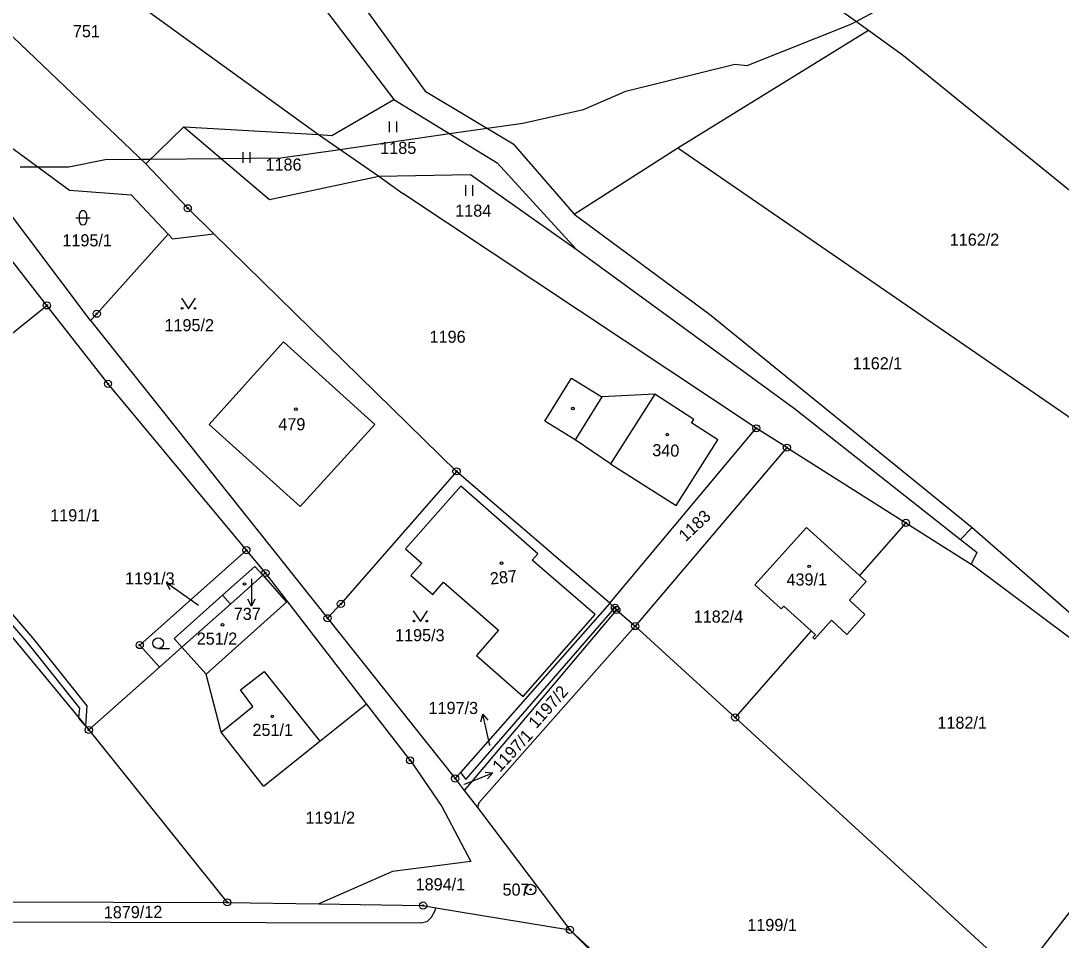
# Model space of a CAD drawing. Extents: x -445050 to -440454, y -1134563 to -1129741.
# Drawn here: x -441518.4 to -441372.4, y -1131833.5 to -1131704.4 of the extents above; entities that cross this region are included whole.
import ezdxf

# ---------------------------------------------------------------- set-up
doc = ezdxf.new("R2010")
doc.units = 0
for name, color, linetype in [('Vrstva 1', 7, 'Continuous'), ('Vrstva 16', 7, 'Continuous'), ('Vrstva 17', 7, 'Continuous'), ('Vrstva 18', 7, 'Continuous'), ('Vrstva 19', 7, 'Continuous'), ('Vrstva 24', 7, 'Continuous'), ('Vrstva 25', 7, 'Continuous'), ('Vrstva 3', 7, 'Continuous'), ('Vrstva 30', 7, 'Continuous'), ('Vrstva 37', 7, 'Continuous'), ('Vrstva 4', 7, 'Continuous'), ('Vrstva 52', 7, 'Continuous')]:
    doc.layers.add(name, color=color, linetype=linetype)

msp = doc.modelspace()

# ---------------------------------------------------------------- linework, layer by layer
at = {"layer": 'Vrstva 1'}
for p, q in [((-441486.76, -1131778.73), (-441506.19, -1131755.38)), ((-441409.82, -1131758.84), (-441386.5, -1131777.22)), ((-441386.5, -1131777.22), (-441384.86, -1131775.56)), ((-441386.5, -1131777.22), (-441384.14, -1131779.08)), ((-441486.76, -1131778.73), (-441501.74, -1131792.07)), ((-441484.09, -1131781.94), (-441486.76, -1131778.73)), ((-441490.12, -1131785.07), (-441485.57, -1131781.02)), ((-441485.57, -1131781.02), (-441484.46, -1131782.27)), ((-441484.46, -1131782.27), (-441489.01, -1131786.32)), ((-441484.09, -1131781.94), (-441484.46, -1131782.27)), ((-441484.46, -1131782.27), (-441481.12, -1131786.05)), ((-441496.92, -1131791.13), (-441490.12, -1131785.07)), ((-441489.01, -1131786.32), (-441495.81, -1131792.37)), ((-441481.12, -1131786.05), (-441492.41, -1131796.15)), ((-441495.81, -1131792.37), (-441496.92, -1131791.13)), ((-441501.74, -1131792.07), (-441498.97, -1131795.18)), ((-441498.97, -1131795.18), (-441495.81, -1131792.37)), ((-441492.41, -1131796.15), (-441495.81, -1131792.37)), ((-441498.97, -1131795.18), (-441508.89, -1131803.99)), ((-441490.3, -1131804.28), (-441492.41, -1131796.15)), ((-441461.95, -1131828.65), (-441460.16, -1131828.95)), ((-441460.79, -1131830.28), (-441460.26, -1131829.33)), ((-441460.26, -1131829.33), (-441460.16, -1131828.95)), ((-441460.16, -1131828.95), (-441441.34, -1131832.06)), ((-441533.03, -1131830.89), (-441505.8, -1131830.99)), ((-441505.8, -1131830.99), (-441462.25, -1131831.09)), ((-441462.25, -1131831.09), (-441461.39, -1131830.88)), ((-441461.39, -1131830.88), (-441460.79, -1131830.28))]:
    msp.add_line(p, q, dxfattribs=at)
for points in [[(-441538.24, -1131688.81), (-441500.89, -1131724.49)], [(-441515.38, -1131692.25), (-441476.65, -1131720.36)], [(-441476.72, -1131693.45), (-441461.68, -1131714.26)], [(-441479.99, -1131697.08), (-441466.07, -1131715.44)], [(-441405.05, -1131701.66), (-441399.43, -1131705.7)], [(-441426.18, -1131722.22), (-441399.43, -1131705.7)], [(-441399.43, -1131705.7), (-441394.48, -1131709.26)], [(-441394.48, -1131709.26), (-441357.57, -1131739.21)], [(-441461.68, -1131714.26), (-441449.29, -1131721.68)], [(-441474.76, -1131720.48), (-441466.07, -1131715.44)], [(-441466.07, -1131715.44), (-441451.54, -1131724.34)], [(-441525.06, -1131718.3), (-441511.58, -1131728.17)], [(-441500.89, -1131724.49), (-441495.56, -1131719.27)], [(-441495.56, -1131719.27), (-441483.51, -1131729.5)], [(-441495.56, -1131719.27), (-441476.65, -1131720.36)], [(-441476.65, -1131720.36), (-441468.19, -1131726.2)], [(-441476.65, -1131720.36), (-441474.76, -1131720.48)], [(-441449.29, -1131721.68), (-441440.74, -1131731.57)], [(-441440.74, -1131731.57), (-441426.18, -1131722.22)], [(-441426.18, -1131722.22), (-441358.18, -1131769.01)], [(-441500.89, -1131724.49), (-441495, -1131730.72)], [(-441451.54, -1131724.34), (-441440.44, -1131736.46)], [(-441514.78, -1131744.36), (-441529.56, -1131725.4)], [(-441468.19, -1131726.2), (-441455.31, -1131725.96)], [(-441455.31, -1131725.96), (-441440.44, -1131736.46)], [(-441483.51, -1131729.5), (-441468.19, -1131726.2)], [(-441468.19, -1131726.2), (-441464.82, -1131728.63)], [(-441508.66, -1131746.49), (-441522.05, -1131728.73)], [(-441511.58, -1131728.17), (-441502.94, -1131728.85)], [(-441502.94, -1131728.85), (-441497.77, -1131734.35)], [(-441415.17, -1131761.62), (-441464.82, -1131728.63)], [(-441495, -1131730.72), (-441491.35, -1131734.3)], [(-441440.74, -1131731.57), (-441421.75, -1131745.58)], [(-441507.77, -1131745.53), (-441497.77, -1131734.35)], [(-441497.77, -1131734.35), (-441497.14, -1131735.02)], [(-441497.14, -1131735.02), (-441491.35, -1131734.3)], [(-441491.35, -1131734.3), (-441457.26, -1131767.67)], [(-441440.44, -1131736.46), (-441409.82, -1131758.84)], [(-441540.7, -1131765.2), (-441514.78, -1131744.36)], [(-441506.19, -1131755.38), (-441514.78, -1131744.36)], [(-441507.77, -1131745.53), (-441508.66, -1131746.49)], [(-441508.66, -1131746.49), (-441475.37, -1131788.3)], [(-441421.75, -1131745.58), (-441384.86, -1131775.56)], [(-441492, -1131761.07), (-441481.57, -1131749.5)], [(-441481.57, -1131749.5), (-441468.73, -1131761.07)], [(-441444.87, -1131760.63), (-441441.13, -1131754.59)], [(-441441.13, -1131754.59), (-441436.88, -1131757.22)], [(-441429.41, -1131756.84), (-441436.88, -1131757.22)], [(-441423.94, -1131760.37), (-441429.41, -1131756.84)], [(-441479.23, -1131772.59), (-441492, -1131761.07)], [(-441468.73, -1131761.07), (-441479.23, -1131772.59)], [(-441440.62, -1131763.26), (-441444.87, -1131760.63)], [(-441424.27, -1131760.87), (-441423.94, -1131760.37)], [(-441420.55, -1131763.23), (-441424.27, -1131760.87)], [(-441435.75, -1131786.17), (-441415.17, -1131761.62)], [(-441410.87, -1131764.34), (-441415.17, -1131761.62)], [(-441435.62, -1131766.63), (-441440.62, -1131763.26)], [(-441426.42, -1131772.48), (-441420.55, -1131763.23)], [(-441410.87, -1131764.34), (-441432.17, -1131789.4)], [(-441410.87, -1131764.34), (-441394.17, -1131774.9)], [(-441435.62, -1131766.63), (-441426.42, -1131772.48)], [(-441457.26, -1131767.67), (-441473.5, -1131786.28)], [(-441435.75, -1131786.17), (-441457.26, -1131767.67)], [(-441456.67, -1131769.73), (-441464.41, -1131778.56)], [(-441445.84, -1131779.24), (-441456.67, -1131769.73)], [(-441415.37, -1131783.62), (-441408.1, -1131775.56)], [(-441408.1, -1131775.56), (-441400.67, -1131782.31)], [(-441394.17, -1131774.9), (-441400.67, -1131782.31)], [(-441394.17, -1131774.9), (-441385.01, -1131780.7)], [(-441384.86, -1131775.56), (-441370.89, -1131787.73)], [(-441531.07, -1131777.19), (-441508.89, -1131803.99)], [(-441464.41, -1131778.56), (-441462.15, -1131780.55)], [(-441446.65, -1131780.16), (-441445.84, -1131779.24)], [(-441385.01, -1131780.7), (-441384.14, -1131779.08)], [(-441462.15, -1131780.55), (-441463.67, -1131782.28)], [(-441437.79, -1131787.79), (-441446.65, -1131780.16)], [(-441366.07, -1131794.85), (-441385.01, -1131780.7)], [(-441469.9, -1131800.33), (-441484.09, -1131781.94)], [(-441463.67, -1131782.28), (-441460.61, -1131784.97)], [(-441400.67, -1131782.31), (-441399.74, -1131783.16)], [(-441460.61, -1131784.97), (-441459.09, -1131783.23)], [(-441459.09, -1131783.23), (-441451.37, -1131789.99)], [(-441411.67, -1131786.98), (-441415.37, -1131783.62)], [(-441399.74, -1131783.16), (-441402.1, -1131785.75)], [(-441402.1, -1131785.75), (-441399.91, -1131787.75)], [(-441473.5, -1131786.28), (-441475.37, -1131788.3)], [(-441435.75, -1131786.17), (-441456.69, -1131809.95)], [(-441434.81, -1131787.13), (-441456.18, -1131812.47)], [(-441455.97, -1131810.96), (-441435.02, -1131786.83)], [(-441435.02, -1131786.83), (-441435.75, -1131786.17)], [(-441435.02, -1131786.83), (-441434.81, -1131787.13)], [(-441434.81, -1131787.13), (-441432.17, -1131789.4)], [(-441411.3, -1131786.58), (-441411.67, -1131786.98)], [(-441407.47, -1131790.06), (-441411.3, -1131786.58)], [(-441475.37, -1131788.3), (-441457.45, -1131810.81)], [(-441447.9, -1131799.31), (-441437.79, -1131787.79)], [(-441404.62, -1131788.59), (-441407, -1131791.22)], [(-441402.46, -1131790.56), (-441404.62, -1131788.59)], [(-441399.91, -1131787.75), (-441402.46, -1131790.56)], [(-441451.37, -1131789.99), (-441454.47, -1131793.53)], [(-441432.17, -1131789.4), (-441454.12, -1131814.21)], [(-441418.13, -1131802.23), (-441432.17, -1131789.4)], [(-441407.47, -1131790.06), (-441418.13, -1131802.23)], [(-441406.86, -1131790.61), (-441407.47, -1131790.06)], [(-441407.22, -1131791.02), (-441406.86, -1131790.61)], [(-441407, -1131791.22), (-441407.22, -1131791.02)], [(-441454.47, -1131793.53), (-441447.9, -1131799.31)], [(-441476.47, -1131805.57), (-441469.9, -1131800.33)], [(-441463.79, -1131808.25), (-441469.9, -1131800.33)], [(-441418.13, -1131802.23), (-441378.3, -1131838.74)], [(-441508.89, -1131803.99), (-441489.45, -1131828.2)], [(-441484.36, -1131811.86), (-441490.3, -1131804.28)], [(-441484.36, -1131811.86), (-441476.47, -1131805.57)], [(-441463.79, -1131808.25), (-441459.31, -1131814.74)], [(-441456.69, -1131809.95), (-441457.45, -1131810.81)], [(-441457.45, -1131810.81), (-441456.18, -1131812.47)], [(-441456.69, -1131809.95), (-441455.97, -1131810.96)], [(-441456.18, -1131812.47), (-441454.33, -1131814.87)], [(-441459.31, -1131814.74), (-441455.25, -1131822.47)], [(-441454.12, -1131814.21), (-441454.33, -1131814.87)], [(-441454.33, -1131814.87), (-441441.34, -1131832.06)], [(-441455.25, -1131822.47), (-441466.23, -1131823.86)], [(-441365.09, -1131821.73), (-441378.3, -1131838.74)], [(-441466.23, -1131823.86), (-441476.61, -1131828.41)], [(-441521.5, -1131828.12), (-441489.45, -1131828.2)], [(-441489.45, -1131828.2), (-441476.61, -1131828.41)], [(-441476.61, -1131828.41), (-441461.95, -1131828.65)], [(-441441.34, -1131832.06), (-441421.71, -1131850.35)], [(-441441.34, -1131832.06), (-441402.33, -1131871.3)]]:
    msp.add_lwpolyline(points, dxfattribs=at)
at = {"layer": 'Vrstva 16'}
for p, q in [((-441495.53, -1131785.07), (-441497.97, -1131783.32)), ((-441486.07, -1131783.62), (-441486.07, -1131786.62)), ((-441452.92, -1131804.68), (-441453.56, -1131801.75)), ((-441454.93, -1131811.12), (-441452.15, -1131810))]:
    msp.add_line(p, q, dxfattribs=at)
for points in [[(-441486.07, -1131782.81), (-441486.07, -1131783.62)], [(-441497.45, -1131784.31), (-441497.97, -1131783.32), (-441496.86, -1131783.5)], [(-441493.5, -1131786.53), (-441495.53, -1131785.07)], [(-441485.57, -1131785.62), (-441486.07, -1131786.62), (-441486.57, -1131785.62)], [(-441453.84, -1131802.83), (-441453.56, -1131801.75), (-441452.86, -1131802.62)], [(-441452.59, -1131806.17), (-441452.92, -1131804.68)], [(-441453.26, -1131809.91), (-441452.15, -1131810), (-441452.89, -1131810.84)], [(-441456.16, -1131811.61), (-441454.93, -1131811.12)]]:
    msp.add_lwpolyline(points, dxfattribs=at)
at = {"layer": 'Vrstva 24'}
for centre, radius in [((-441495, -1131730.72), 0.5), ((-441495, -1131730.72), 0.1), ((-441514.78, -1131744.36), 0.5), ((-441514.78, -1131744.36), 0.1), ((-441507.77, -1131745.53), 0.5), ((-441507.77, -1131745.53), 0.1), ((-441506.19, -1131755.38), 0.5), ((-441506.19, -1131755.38), 0.1), ((-441415.17, -1131761.62), 0.5), ((-441415.17, -1131761.62), 0.1), ((-441410.87, -1131764.34), 0.5), ((-441410.87, -1131764.34), 0.1), ((-441457.26, -1131767.67), 0.5), ((-441457.26, -1131767.67), 0.1), ((-441394.17, -1131774.9), 0.5), ((-441394.17, -1131774.9), 0.1), ((-441486.76, -1131778.73), 0.5), ((-441486.76, -1131778.73), 0.1), ((-441484.09, -1131781.94), 0.5), ((-441484.09, -1131781.94), 0.1), ((-441473.5, -1131786.28), 0.5), ((-441473.5, -1131786.28), 0.1), ((-441435.02, -1131786.83), 0.5), ((-441434.81, -1131787.13), 0.5), ((-441435.02, -1131786.83), 0.1), ((-441434.81, -1131787.13), 0.1), ((-441475.37, -1131788.3), 0.5), ((-441475.37, -1131788.3), 0.1), ((-441432.17, -1131789.4), 0.5), ((-441432.17, -1131789.4), 0.1), ((-441501.74, -1131792.07), 0.5), ((-441501.74, -1131792.07), 0.1), ((-441418.13, -1131802.23), 0.5), ((-441508.89, -1131803.99), 0.5), ((-441418.13, -1131802.23), 0.1), ((-441508.89, -1131803.99), 0.1), ((-441463.79, -1131808.25), 0.5), ((-441463.79, -1131808.25), 0.1), ((-441457.45, -1131810.81), 0.5), ((-441457.45, -1131810.81), 0.1), ((-441446.87, -1131826.41), 0.75), ((-441446.87, -1131826.41), 0.1), ((-441489.45, -1131828.2), 0.5), ((-441489.45, -1131828.2), 0.1), ((-441461.95, -1131828.65), 0.5), ((-441461.95, -1131828.65), 0.1), ((-441441.34, -1131832.06), 0.5), ((-441441.34, -1131832.06), 0.1)]:
    msp.add_circle(centre, radius, dxfattribs=at)
at = {"layer": 'Vrstva 25'}
for p, q in [((-441466.65, -1131720.05), (-441466.65, -1131718.55)), ((-441465.65, -1131720.05), (-441465.65, -1131718.55)), ((-441487.22, -1131724.34), (-441487.22, -1131722.84)), ((-441486.22, -1131724.34), (-441486.22, -1131722.84)), ((-441455.96, -1131728.99), (-441455.96, -1131727.49)), ((-441454.96, -1131728.99), (-441454.96, -1131727.49)), ((-441510.21, -1131732.56), (-441510.21, -1131731.56)), ((-441509.21, -1131731.56), (-441509.21, -1131732.56)), ((-441510.71, -1131732.06), (-441508.71, -1131732.06)), ((-441495.89, -1131743.33), (-441494.89, -1131744.83)), ((-441494.89, -1131744.83), (-441493.89, -1131743.33)), ((-441463.33, -1131787.25), (-441462.33, -1131788.75)), ((-441462.33, -1131788.75), (-441461.33, -1131787.25)), ((-441499.15, -1131792.56), (-441497.55, -1131792.56))]:
    msp.add_line(p, q, dxfattribs=at)
for centre, radius in [((-441495.79, -1131744.78), 0.112), ((-441493.99, -1131744.78), 0.112), ((-441479.83, -1131758.93), 0.175), ((-441440.92, -1131758.84), 0.175), ((-441427.67, -1131762.5), 0.175), ((-441450.94, -1131780.56), 0.175), ((-441407.75, -1131781), 0.175), ((-441487.03, -1131783.48), 0.175), ((-441463.23, -1131788.7), 0.112), ((-441461.43, -1131788.7), 0.112), ((-441490.12, -1131789.23), 0.175), ((-441499.15, -1131791.81), 0.75), ((-441483.13, -1131802.09), 0.175)]:
    msp.add_circle(centre, radius, dxfattribs=at)
for centre, start, end in [((-441509.71, -1131731.56), 0, 180), ((-441509.71, -1131732.56), 180, 0)]:
    msp.add_arc(centre, 0.5, start, end, dxfattribs=at)
at = {"layer": 'Vrstva 3'}
for points in [[(-441492, -1131761.07), (-441481.57, -1131749.5)], [(-441481.57, -1131749.5), (-441468.73, -1131761.07)], [(-441429.41, -1131756.84), (-441435.62, -1131766.63)], [(-441423.94, -1131760.37), (-441429.41, -1131756.84)], [(-441479.23, -1131772.59), (-441492, -1131761.07)], [(-441468.73, -1131761.07), (-441479.23, -1131772.59)], [(-441424.27, -1131760.87), (-441423.94, -1131760.37)], [(-441420.55, -1131763.23), (-441424.27, -1131760.87)], [(-441426.42, -1131772.48), (-441420.55, -1131763.23)], [(-441435.62, -1131766.63), (-441426.42, -1131772.48)], [(-441456.67, -1131769.73), (-441464.41, -1131778.56)], [(-441445.84, -1131779.24), (-441456.67, -1131769.73)], [(-441415.37, -1131783.62), (-441408.1, -1131775.56)], [(-441408.1, -1131775.56), (-441400.67, -1131782.31)], [(-441464.41, -1131778.56), (-441462.15, -1131780.55)], [(-441446.65, -1131780.16), (-441445.84, -1131779.24)], [(-441490.12, -1131785.07), (-441485.57, -1131781.02)], [(-441485.57, -1131781.02), (-441484.46, -1131782.27)], [(-441462.15, -1131780.55), (-441463.67, -1131782.28)], [(-441437.79, -1131787.79), (-441446.65, -1131780.16)], [(-441484.46, -1131782.27), (-441481.12, -1131786.05)], [(-441463.67, -1131782.28), (-441460.61, -1131784.97)], [(-441400.67, -1131782.31), (-441399.74, -1131783.16)], [(-441460.61, -1131784.97), (-441459.09, -1131783.23)], [(-441459.09, -1131783.23), (-441451.37, -1131789.99)], [(-441411.67, -1131786.98), (-441415.37, -1131783.62)], [(-441399.74, -1131783.16), (-441402.1, -1131785.75)], [(-441490.12, -1131785.07), (-441489.01, -1131786.32)], [(-441402.1, -1131785.75), (-441399.91, -1131787.75)], [(-441489.01, -1131786.32), (-441495.81, -1131792.37)], [(-441481.12, -1131786.05), (-441492.41, -1131796.15)], [(-441411.3, -1131786.58), (-441411.67, -1131786.98)], [(-441407.47, -1131790.06), (-441411.3, -1131786.58)], [(-441447.9, -1131799.31), (-441437.79, -1131787.79)], [(-441404.62, -1131788.59), (-441407, -1131791.22)], [(-441402.46, -1131790.56), (-441404.62, -1131788.59)], [(-441399.91, -1131787.75), (-441402.46, -1131790.56)], [(-441451.37, -1131789.99), (-441454.47, -1131793.53)], [(-441406.86, -1131790.61), (-441407.47, -1131790.06)], [(-441407.22, -1131791.02), (-441406.86, -1131790.61)], [(-441407, -1131791.22), (-441407.22, -1131791.02)], [(-441492.41, -1131796.15), (-441495.81, -1131792.37)], [(-441454.47, -1131793.53), (-441447.9, -1131799.31)], [(-441487.58, -1131798.36), (-441484.27, -1131795.79)], [(-441484.27, -1131795.79), (-441476.47, -1131805.57)], [(-441485.84, -1131800.68), (-441487.58, -1131798.36)], [(-441490.3, -1131804.28), (-441485.84, -1131800.68)], [(-441484.36, -1131811.86), (-441490.3, -1131804.28)], [(-441484.36, -1131811.86), (-441476.47, -1131805.57)]]:
    msp.add_lwpolyline(points, dxfattribs=at)
at = {"layer": 'Vrstva 30'}
msp.add_lwpolyline([(-441536.6, -1131770.31), (-441540.7, -1131765.2), (-441539.9, -1131764.56), (-441536.62, -1131768.67), (-441531.55, -1131773.9), (-441516.78, -1131791.04), (-441509.15, -1131800.59), (-441509.36, -1131803.43), (-441510.28, -1131802.32), (-441510.17, -1131800.91), (-441517.54, -1131791.68), (-441532.29, -1131774.58), (-441536.6, -1131770.31)], dxfattribs=at)
at = {"layer": 'Vrstva 37'}
for centre in [(-441479.83, -1131758.93), (-441427.67, -1131762.5), (-441450.94, -1131780.56), (-441407.75, -1131781), (-441490.12, -1131789.23), (-441483.13, -1131802.09)]:
    msp.add_circle(centre, 0.175, dxfattribs=at)
at = {"layer": 'Vrstva 4'}
msp.add_line((-441490.12, -1131785.07), (-441489.01, -1131786.32), dxfattribs=at)
for points in [[(-441436.88, -1131757.22), (-441440.62, -1131763.26)], [(-441429.41, -1131756.84), (-441435.62, -1131766.63)], [(-441487.58, -1131798.36), (-441484.27, -1131795.79)], [(-441484.27, -1131795.79), (-441476.47, -1131805.57)], [(-441485.84, -1131800.68), (-441487.58, -1131798.36)], [(-441490.3, -1131804.28), (-441485.84, -1131800.68)]]:
    msp.add_lwpolyline(points, dxfattribs=at)
at = {"layer": 'Vrstva 52'}
msp.add_lwpolyline([(-441518.52, -1131724.92), (-441516.02, -1131724.92), (-441511.71, -1131724.92), (-441506.61, -1131723.85), (-441501.6, -1131723.81), (-441500.18, -1131723.8), (-441490.33, -1131723.71), (-441481.95, -1131723.64), (-441473.63, -1131722.45), (-441458.24, -1131720.23), (-441452.97, -1131719.48), (-441447.93, -1131718.75), (-441439.43, -1131716.84), (-441433.48, -1131714.29), (-441418.17, -1131710.46), (-441416.47, -1131710.67), (-441402.01, -1131704.93), (-441401.15, -1131704.47), (-441383.53, -1131694.98), (-441368.85, -1131687.07)], dxfattribs=at)

# ---------------------------------------------------------------- texts
at = {"layer": 'Vrstva 16'}
for s, p in [('1191/3', (-441503.8, -1131783.55)), ('737', (-441488.54, -1131788.53)), ('1197/3', (-441461.19, -1131801.75)), ('1894/1', (-441463, -1131826.52))]:
    msp.add_text(s, height=1.7, dxfattribs=at).set_placement(p)
msp.add_text('1197/1', height=1.7, rotation=47.153, dxfattribs=at).set_placement((-441451.15, -1131810))
at = {"layer": 'Vrstva 17'}
msp.add_text('507', height=1.7, dxfattribs=at).set_placement((-441450.8, -1131827.26))
at = {"layer": 'Vrstva 18'}
for s, height, p in [('751', 1.7, (-441511.13, -1131706.7)), ('1185', 1.7, (-441467.97, -1131723.09)), ('1186', 1.7, (-441484.08, -1131725.43)), ('1184', 1.7, (-441457.44, -1131731.9)), ('1195/1', 1.7, (-441512.6, -1131736.07)), ('1162/2', 1.7, (-441388.01, -1131735.97)), ('1195/2', 1.7, (-441498.27, -1131747.99)), ('1196', 1.7, (-441461.04, -1131749.61)), ('1162/1', 1.7, (-441401.63, -1131753.34)), ('1191/1', 1.7, (-441514.31, -1131774.69)), ('1191/3', 0.1, (-441493.5, -1131786.53)), ('1182/4', 1.7, (-441423.96, -1131788.91)), ('1195/3', 1.7, (-441465.89, -1131791.53)), ('1182/1', 1.7, (-441389.74, -1131803.82)), ('1197/3', 0.1, (-441452.79, -1131806.17)), ('1197/1', 0.1, (-441456.34, -1131811.61)), ('1191/2', 1.7, (-441478.46, -1131817.16)), ('1199/1', 1.7, (-441416.43, -1131832.22))]:
    msp.add_text(s, height=height, dxfattribs=at).set_placement(p)
for s, rotation, p in [('1183', 43.3764, (-441425.09, -1131777.64)), ('1197/2', 48.5379, (-441446.06, -1131803.91)), ('1879/12', 0.5102, (-441506.78, -1131830.45))]:
    msp.add_text(s, height=1.7, rotation=rotation, dxfattribs=at).set_placement(p)
at = {"layer": 'Vrstva 19'}
for s, height, p in [('479', 1.7, (-441482.28, -1131761.9)), ('737', 0.1, (-441486.17, -1131782.81)), ('251/2', 1.7, (-441493.74, -1131792.01)), ('251/1', 1.7, (-441485.91, -1131804.83))]:
    msp.add_text(s, height=height, dxfattribs=at).set_placement(p)
for s, rotation, p in [('340', 358.6056, (-441429.79, -1131765.53)), ('287', 5.9902, (-441452.47, -1131783.58)), ('439/1', 0.7305, (-441410.92, -1131783.73))]:
    msp.add_text(s, height=1.7, rotation=rotation, dxfattribs=at).set_placement(p)

doc.saveas('drawing.dxf')
